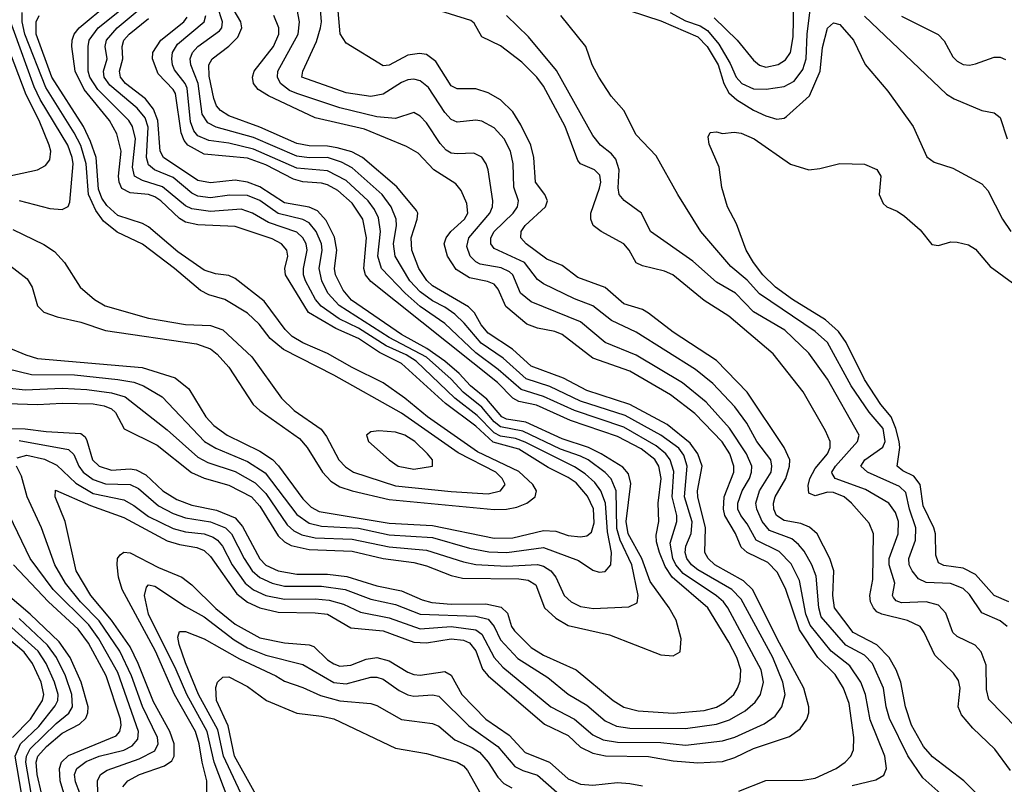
# Model space of a CAD drawing. Header units: inches. Extents: x 1308407 to 1441228, y 959628 to 1036311.
# Tile 262 of 656: x 1361072 to 1364263, y 996579 to 999057. Entities that reach past the tile are written whole.
import ezdxf

# ---------------------------------------------------------------- set-up
doc = ezdxf.new("R2010")
doc.units = ezdxf.units.IN
doc.header["$MEASUREMENT"] = 0
doc.layers.add('B3969', color=7, linetype='Continuous')

msp = doc.modelspace()

# ---------------------------------------------------------------- linework, layer by layer
at = {"layer": 'B3969', "color": 5}
for points, elevation in [([(1361063.7, 997636.3), (1361094.9, 997645.1), (1361152.6, 997632.6), (1361192.5, 997612.5), (1361254.1, 997554.1), (1361310, 997521.3), (1361410, 997500.5), (1361442.4, 997482.4), (1361490, 997446.7), (1361570, 997407.4), (1361610, 997396.9), (1361670, 997389.8), (1361699.1, 997379.1), (1361713.6, 997370), (1361729.5, 997350), (1361760.7, 997290), (1361803, 997230), (1361830, 997208.8), (1361870, 997190.5), (1361930, 997178.4), (1362030, 997179.3), (1362075.1, 997175.1), (1362121.9, 997161.9), (1362176.7, 997136.7), (1362270, 997118.2), (1362370, 997082.4), (1362470, 997089.8), (1362550, 997079.7), (1362570, 997064.9), (1362609.5, 996989.5), (1362637.9, 996957.9), (1362793.7, 996830), (1362870, 996789.4), (1362930, 996738.4), (1362963.1, 996723.1), (1363010, 996714.8), (1363150, 996714), (1363230, 996705.3), (1363350, 996719.2), (1363390, 996731.4), (1363485, 996775), (1363520.2, 996799.8), (1363542.3, 996830), (1363553.2, 996870), (1363545.8, 996910), (1363513.3, 996990), (1363410, 997178.1), (1363380.1, 997210), (1363270, 997273.5), (1363249.1, 997290), (1363234.6, 997310), (1363228.9, 997330), (1363230.8, 997350), (1363248.4, 997391.6), (1363251.1, 997428.9), (1363226.2, 997510), (1363235.6, 997610), (1363224.9, 997644.9), (1363207.9, 997667.9), (1363150.1, 997709.9), (1363033.8, 997773.8), (1362890, 997819.9), (1362790, 997867.3), (1362713.1, 997893.1), (1362639.3, 997959.3), (1362568.2, 998008.2), (1362513.1, 998073.1), (1362481.9, 998101.9), (1362450, 998124.7), (1362410, 998145), (1362370, 998174.6), (1362336.6, 998210), (1362288.6, 998290), (1362283.3, 998330), (1362293.7, 998390), (1362292.5, 998410), (1362276.5, 998450), (1362247.2, 998490), (1362150, 998576.4), (1362115.4, 998595.4), (1362070, 998609.8), (1362010, 998608.4), (1361970, 998614.5), (1361830, 998674.5), (1361708.7, 998708.7), (1361682.2, 998722.2), (1361663.6, 998750), (1361650.7, 998850), (1361626.7, 998910), (1361625, 998930), (1361632.4, 998950), (1361649.5, 998970), (1361719.8, 999020.2), (1361727.2, 999030), (1361729.9, 999050), (1361697.5, 999150)], 3240), ([(1363179.7, 999079.7), (1363230, 999052.8), (1363277.1, 999037.1), (1363301.4, 999021.4), (1363337.6, 998977.6), (1363374.8, 998914.8), (1363394.5, 998870), (1363412.9, 998850), (1363450, 998832.9), (1363491.3, 998831.3), (1363550, 998839.6), (1363582.3, 998857.7), (1363610, 998895), (1363621.1, 998930), (1363624.4, 999010), (1363641.7, 999150)], 3060), ([(1360000, 998908.3), (1360008.1, 998908.1), (1360090, 998888.7), (1360190, 998873.6), (1360270, 998842.9), (1360334, 998794), (1360355.2, 998770), (1360371.5, 998730), (1360390, 998638.5), (1360409.6, 998610), (1360609, 998529), (1360690, 998513.6), (1360770, 998513.8), (1361015.1, 998544.9), (1361129.9, 998570.1), (1361155.9, 998584.1), (1361170, 998602.3), (1361173.3, 998630), (1361167.5, 998650), (1361135.5, 998730), (1361092.7, 998812.7), (1361030, 998978.4), (1360960.8, 999110)], 3480), ([(1361070, 998470.5), (1361170, 998444.8), (1361210, 998441.6), (1361229, 998451), (1361234.9, 998465.1), (1361245.4, 998590), (1361242.7, 998610), (1361227.7, 998650), (1361138.2, 998798.2), (1361118.8, 998838.8), (1361028.8, 999090)], 3460), ([(1361030, 997925.8), (1361110, 997906.4), (1361250, 997905.6), (1361390, 997891), (1361441.7, 997881.7), (1361473, 997870), (1361533.8, 997833.8), (1361670.6, 997690), (1361707.7, 997667.7), (1361810, 997624.8), (1361867.6, 997587.6), (1361970, 997453.3), (1362010, 997425.2), (1362050, 997415.6), (1362170, 997408.4), (1362270, 997387.5), (1362410, 997378.3), (1362530, 997343.7), (1362592.3, 997332.3), (1362650.4, 997329.6), (1362770, 997345.5), (1362883.5, 997303.5), (1362930, 997272.2), (1362950, 997265.8), (1362970, 997268.6), (1362988, 997290), (1362989.9, 997330.1), (1362977, 997397), (1362970.1, 997490.1), (1362955.5, 997530), (1362936.2, 997556.2), (1362904.6, 997584.6), (1362870, 997607.1), (1362710, 997687.6), (1362679.4, 997699.4), (1362630, 997706.7), (1362610, 997717.3), (1362554.3, 997774.3), (1362482.2, 997830), (1362357.2, 997950), (1362324.9, 997970), (1362259.9, 997999.9), (1362170, 998057.3), (1362107.6, 998087.6), (1362048.7, 998128.7), (1362031.2, 998150), (1361998.2, 998210), (1361991.8, 998230), (1361992, 998250), (1362004, 998310), (1362000.1, 998330), (1361990, 998349.4), (1361970, 998368.2), (1361878.9, 998398.9), (1361826.1, 998430), (1361790, 998442.5), (1361690, 998434.8), (1361630, 998443.3), (1361610, 998453.9), (1361535.2, 998515.2), (1361470, 998535.3), (1361444.5, 998550), (1361438.2, 998578.2), (1361447.4, 998670), (1361438.2, 998710), (1361425.5, 998730), (1361325.2, 998830), (1361299.4, 998870), (1361294.3, 998890), (1361293.6, 998970), (1361297.7, 998990), (1361327, 999030), (1361401, 999090)], 3360), ([(1361030, 997863.3), (1361090, 997856.6), (1361210, 997861.9), (1361290, 997858), (1361370, 997847.7), (1361414.2, 997834.2), (1361550, 997727.5), (1361650, 997638.5), (1361681.9, 997621.9), (1361770, 997592.1), (1361835.4, 997555.4), (1361870, 997520.9), (1361939.3, 997419.3), (1361960.5, 997400.5), (1361986.6, 997386.6), (1362030, 997377.3), (1362150, 997373.5), (1362270, 997348.4), (1362390, 997337.9), (1362510, 997299.3), (1362550, 997290.8), (1362650, 997285.9), (1362750, 997291.4), (1362770, 997285.1), (1362793.5, 997270), (1362810.1, 997250), (1362836.8, 997190), (1362859, 997170), (1362890, 997154.9), (1362931.2, 997148.8), (1363045.9, 997154.1), (1363073.2, 997166.8), (1363076, 997190), (1363055.7, 997290), (1363018.2, 997370), (1363007.2, 997407.2), (1363005.4, 997530), (1362988.8, 997568.8), (1362969.3, 997589.3), (1362914.9, 997630), (1362890, 997642.3), (1362825.2, 997665.2), (1362703.2, 997723.2), (1362630, 997737.3), (1362610, 997753.3), (1362570, 997800.6), (1362509.3, 997849.3), (1362470, 997891.6), (1362390, 997962.7), (1362270, 998026.2), (1362107.4, 998130), (1362071.3, 998170), (1362051, 998210), (1362043.2, 998250), (1362052.5, 998310), (1362050.2, 998330), (1362032.8, 998370), (1362010, 998397.8), (1361989.3, 998409.3), (1361910, 998428.3), (1361850, 998470.8), (1361810, 998486.9), (1361752, 998488), (1361690, 998479.3), (1361650, 998484.8), (1361630, 998494.7), (1361570, 998544.7), (1361509.4, 998570), (1361490, 998586.4), (1361483.4, 998610), (1361488.3, 998708.3), (1361478.4, 998738.4), (1361453.4, 998770), (1361364.8, 998844.8), (1361345.7, 998870), (1361343.7, 998890), (1361355.6, 998930), (1361348.8, 998970), (1361353.9, 998990), (1361388.1, 999030), (1361459.6, 999090)], 3340), ([(1361034.6, 997994.6), (1361091.9, 997970), (1361130, 997958.5), (1361469.4, 997929.4), (1361576.2, 997896.2), (1361620.5, 997860.5), (1361675.3, 997770), (1361701.2, 997741.2), (1361744.6, 997710), (1361850, 997657.9), (1361891.1, 997631.1), (1361910.7, 997610.7), (1361990, 997503.7), (1362017, 997477), (1362042.2, 997462.2), (1362270, 997424.9), (1362410, 997417.1), (1362610, 997376.4), (1362670, 997377), (1362770, 997400.6), (1362810, 997399.2), (1362850, 997385.1), (1362890, 997380.1), (1362910, 997383.7), (1362924.8, 997395.2), (1362934.1, 997425.9), (1362931.4, 997471.4), (1362912.3, 997512.3), (1362875.5, 997555.5), (1362850, 997573.2), (1362785.1, 997605.1), (1362690, 997664.8), (1362607.1, 997687.1), (1362550, 997738.9), (1362452.2, 997812.2), (1362310, 997942), (1362238.2, 997978.2), (1362170, 998023), (1362096.3, 998056.3), (1362008, 998108), (1361933.5, 998230), (1361931.7, 998250), (1361941.1, 998290), (1361937.9, 998310), (1361920.7, 998330), (1361890, 998346.3), (1361770, 998386.9), (1361650, 998391.8), (1361610, 998400.3), (1361590, 998412.7), (1361530, 998469.7), (1361510, 998482.5), (1361489.8, 998489.8), (1361430, 998495.3), (1361402.7, 998510), (1361394, 998530), (1361392.8, 998550), (1361401.1, 998630), (1361386.6, 998686.6), (1361362.8, 998730), (1361281.6, 998830), (1361251.9, 998890), (1361241.5, 998970), (1361241.9, 998990), (1361249, 999010), (1361265.4, 999030), (1361360.7, 999110)], 3380), ([(1361406.1, 996570), (1361423, 996590), (1361459.9, 996610), (1361541.1, 996638.9), (1361565, 996655), (1361573.2, 996670), (1361573.3, 996710), (1361558.6, 996750), (1361505.4, 996845.4), (1361456.6, 996970), (1361430, 997024.1), (1361370.1, 997110.1), (1361303, 997190), (1361255.1, 997270), (1361219.7, 997430), (1361187.2, 997510), (1361187.7, 997532.3), (1361302, 997482), (1361410, 997443.2), (1361550, 997367.4), (1361590, 997355.3), (1361646.3, 997346.3), (1361670, 997336.6), (1361690, 997316.9), (1361776.2, 997196.3), (1361810, 997169.3), (1361850, 997150.3), (1361910, 997135.9), (1362030, 997134.6), (1362070, 997130), (1362145.7, 997085.7), (1362250, 997076.4), (1362350, 997039.6), (1362390, 997036.8), (1362470, 997050.2), (1362510, 997045.6), (1362530, 997036.9), (1362550, 997010.6), (1362572.2, 996952.2), (1362590.4, 996930.4), (1362773, 996773), (1362850, 996736.7), (1362890, 996698.7), (1362930, 996679), (1362970.9, 996670.9), (1363110, 996668.4), (1363190, 996654.9), (1363270, 996648.2), (1363350, 996652.7), (1363390, 996664.9), (1363450, 996694.5), (1363566.5, 996733.5), (1363601.3, 996758.7), (1363623.1, 996790), (1363629.5, 996810), (1363629.5, 996830), (1363613.8, 996890), (1363526.9, 997050), (1363448.5, 997208.5), (1363418, 997238), (1363325.1, 997290), (1363302.9, 997310), (1363292.6, 997330), (1363294.9, 997410), (1363269.3, 997510.7), (1363268.8, 997530), (1363283.5, 997610), (1363270.2, 997650), (1363244.6, 997684.6), (1363170, 997745), (1363050, 997809.3), (1362910, 997854.7), (1362834.8, 997894.9), (1362730, 997933.5), (1362668.8, 997988.8), (1362590, 998040.9), (1362567.8, 998067.8), (1362546.1, 998106.1), (1362526.2, 998126.2), (1362410, 998193.8), (1362391.4, 998211.4), (1362365.9, 998250), (1362343.4, 998310), (1362340.4, 998350), (1362360.6, 998410), (1362362.3, 998430), (1362358.4, 998438.4), (1362294.6, 998514.6), (1362182.6, 998610), (1362148.6, 998628.6), (1362101.1, 998641.1), (1362070, 998646.7), (1362010, 998647.4), (1361970, 998655.7), (1361850, 998708.8), (1361750, 998744.8), (1361722.7, 998762.7), (1361710, 998777.7), (1361700.8, 998800.8), (1361685.9, 998874.1), (1361684.7, 998910), (1361695.8, 998930), (1361750, 998970.8), (1361779.6, 999000.4), (1361792.3, 999030), (1361788.5, 999050), (1361753.4, 999110)], 3220), ([(1363770, 996574.3), (1363847.2, 996592.8), (1363872.1, 996607.9), (1363881.1, 996630), (1363876.2, 996670), (1363827.8, 996787.8), (1363813.7, 996870), (1363798.1, 996910), (1363762, 996962), (1363701.9, 997010), (1363634, 997094), (1363620, 997130), (1363599.4, 997239.4), (1363572.7, 997292.7), (1363533.4, 997333.4), (1363459.3, 997370), (1363430, 997422.5), (1363408.7, 997450), (1363399.8, 997470), (1363399.1, 997490), (1363413.2, 997530), (1363436.9, 997570), (1363444.1, 997590), (1363444.8, 997610), (1363427.9, 997650), (1363372.4, 997732.4), (1363296.8, 997816.8), (1363219.8, 997879.8), (1363070, 997969.9), (1362970, 998010.3), (1362890, 998077), (1362730, 998142.3), (1362695, 998170), (1362670, 998229.9), (1362659.3, 998239.3), (1362632, 998252), (1362564.5, 998264.5), (1362550, 998271.8), (1362531.8, 998290), (1362521.5, 998321.5), (1362527.2, 998350), (1362595.7, 998430), (1362604.7, 998450), (1362605.7, 998470), (1362590.3, 998570.3), (1362584.1, 998590), (1362570, 998610.6), (1362543.7, 998623.7), (1362490, 998621.6), (1362470, 998624.3), (1362453.8, 998633.8), (1362434.9, 998654.9), (1362390, 998722.3), (1362370, 998744.5), (1362350, 998755.4), (1362290, 998736.4), (1362230, 998741.9), (1362110, 998771.4), (1361970, 998817.4), (1361946.8, 998826.8), (1361917.1, 998850), (1361908.1, 998870), (1361909, 998890), (1361974.4, 999010), (1361979.4, 999050), (1361971.1, 999090)], 3160), ([(1364076.5, 996530), (1363999.3, 996599.3), (1363950.4, 996670.4), (1363891.4, 996791.4), (1363879.9, 996830), (1363871.7, 996890), (1363835.9, 996970), (1363810, 996997.2), (1363749.9, 997030), (1363670, 997121.8), (1363662, 997150), (1363653.1, 997253.1), (1363639.6, 997290), (1363613.9, 997333.9), (1363596.2, 997356.2), (1363574, 997374), (1363501.6, 997401.6), (1363478.8, 997430), (1363460.5, 997470), (1363457.4, 997490), (1363469.9, 997530), (1363507, 997590), (1363509.9, 997610), (1363506.1, 997630), (1363461.5, 997690), (1363429.1, 997749.1), (1363390, 997802.3), (1363317.9, 997877.9), (1363262.7, 997922.7), (1363070, 998043.4), (1362990, 998081.4), (1362929.2, 998129.2), (1362870, 998152), (1362770, 998200.1), (1362750, 998214.3), (1362708.6, 998270), (1362610, 998315.5), (1362599, 998330), (1362598.9, 998350), (1362610, 998370.1), (1362671.5, 998430), (1362685.9, 998450), (1362689.1, 998470), (1362673.9, 998513.9), (1362671, 998590), (1362662.9, 998630), (1362642.6, 998670), (1362610, 998706.2), (1362570, 998727.3), (1362550, 998731.4), (1362490, 998724.9), (1362470, 998733.3), (1362450, 998755.6), (1362396.5, 998836.5), (1362370, 998858.6), (1362350, 998863.5), (1362330, 998861.3), (1362310, 998853.4), (1362250, 998815.6), (1362210, 998807.2), (1362130, 998819.3), (1361986.6, 998870), (1361989.8, 998890), (1362034.5, 998985.5), (1362046.8, 999030), (1362049.9, 999050), (1362047, 999090)], 3140), ([(1364171.7, 996550), (1364131.6, 996590), (1364030, 996667.2), (1364001.4, 996701.4), (1363962.4, 996770), (1363943.2, 996830), (1363927.3, 996910), (1363912.6, 996950), (1363889.6, 996990), (1363850.1, 997030.1), (1363773.5, 997070), (1363712.6, 997150), (1363707.2, 997190), (1363710.2, 997270.2), (1363697.6, 997310), (1363657, 997390), (1363632.2, 997412.2), (1363603.5, 997423.5), (1363550, 997433.9), (1363524.5, 997450), (1363516, 997470), (1363515.2, 997490), (1363520.4, 997510), (1363554.6, 997570), (1363567.3, 997610), (1363568.1, 997630), (1363550, 997670), (1363430, 997849.9), (1363330, 997951.6), (1363190, 998043.7), (1363110, 998105.9), (1363090, 998117.5), (1363030, 998135.5), (1362970, 998188.2), (1362881.4, 998221.4), (1362830, 998260.1), (1362780.8, 998280.8), (1362713.9, 998330), (1362696.7, 998350), (1362697.4, 998370), (1362710.4, 998390), (1362776.7, 998450), (1362782.9, 998470), (1362773.7, 998490), (1362743.3, 998530), (1362738.5, 998610), (1362728.6, 998650), (1362696.4, 998716.4), (1362670, 998757.5), (1362630, 998796.6), (1362590, 998819.2), (1362550, 998832.4), (1362490, 998832.6), (1362470, 998841.8), (1362421, 998921), (1362390, 998943.6), (1362367.3, 998947.3), (1362330, 998941.5), (1362270, 998909.5), (1362250, 998907.3), (1362130, 998980.6), (1362110.3, 999010.3), (1362102, 999110)], 3120), ([(1364282.9, 996622.9), (1364232.7, 996692.7), (1364160.6, 996760.6), (1364123.9, 996803.9), (1364113.4, 996830), (1364119.9, 996890), (1364114.6, 996914.6), (1364098.6, 996938.6), (1364037.6, 996997.6), (1364003.7, 997070), (1363989.9, 997089.9), (1363949.5, 997109.5), (1363866, 997130), (1363850, 997137.7), (1363839.3, 997150), (1363829.7, 997170), (1363826.9, 997190), (1363837.4, 997242.6), (1363838.8, 997390), (1363824.8, 997424.8), (1363768.2, 997490), (1363743.6, 997510), (1363710, 997524.8), (1363690, 997525.7), (1363650, 997513.4), (1363630, 997522.6), (1363627.1, 997547.1), (1363632.3, 997570), (1363650, 997602), (1363690.2, 997650), (1363698.4, 997670), (1363698.5, 997690), (1363683.9, 997723.9), (1363611.1, 997850), (1363513.5, 997973.5), (1363370, 998095.4), (1363290, 998146.7), (1363189.2, 998229.2), (1363161.8, 998241.8), (1363090, 998258.9), (1363070, 998268.7), (1363047.4, 998310), (1363030.2, 998330.2), (1362956.1, 998370), (1362930.6, 998390), (1362922.7, 998410), (1362923.1, 998430), (1362951, 998511), (1362955.3, 998530), (1362952.6, 998552.6), (1362934.5, 998570), (1362890, 998589.1), (1362880.8, 998600.8), (1362839.4, 998710), (1362770, 998841.5), (1362748.6, 998870), (1362699.4, 998919.4), (1362630, 998971.9), (1362570, 999001.1), (1362544.9, 999044.9), (1362534.3, 999054.3), (1362420.2, 999090)], 3080), ([(1363322.6, 999062.6), (1363397.6, 998990), (1363450, 998925.6), (1363470, 998908.9), (1363490, 998902.7), (1363530, 998911.1), (1363553.6, 998926.4), (1363570.6, 998950), (1363578.5, 999001.5), (1363580.7, 999110)], 3080), ([(1360990, 997732.2), (1361090, 997730.4), (1361158.2, 997721.8), (1361270, 997715.6), (1361284.2, 997704.2), (1361290, 997692.6), (1361308.3, 997630), (1361330, 997609.5), (1361370, 997596.3), (1361430, 997601), (1361450, 997598.1), (1361481.1, 997581.1), (1361535.6, 997530), (1361581.5, 997501.6), (1361630, 997483.5), (1361710, 997466.8), (1361770, 997441.8), (1361794.4, 997414.4), (1361850, 997309.4), (1361870, 997289), (1361909.9, 997269.9), (1361970, 997260.1), (1362070, 997260.1), (1362132.3, 997252.3), (1362230, 997221.4), (1362310, 997205.2), (1362376.4, 997176.4), (1362407.8, 997167.8), (1362470, 997162.8), (1362583.2, 997163.2), (1362632.9, 997152.9), (1362653.3, 997133.3), (1362665.8, 997090), (1362675.4, 997075.4), (1362730, 997021.6), (1362770, 996997.2), (1362875.7, 996950), (1362995.3, 996850), (1363030, 996828.4), (1363076.8, 996816.8), (1363190, 996809), (1363290, 996817.6), (1363330, 996828.6), (1363356.6, 996843.4), (1363386, 996870), (1363398.7, 996890), (1363407.3, 996912.7), (1363409.2, 996950), (1363396, 996990), (1363370, 997038.8), (1363301.7, 997150), (1363186.5, 997250), (1363164.2, 997284.2), (1363145.2, 997330), (1363135.4, 997364.6), (1363134.3, 997385.7), (1363143.3, 997430), (1363141, 997490), (1363151.2, 997570), (1363143.3, 997610), (1363130.9, 997630.9), (1363085.7, 997665.7), (1363010, 997705.4), (1362857.7, 997757.7), (1362747.4, 997807.4), (1362690, 997819.7), (1362670, 997829.7), (1362620.7, 997880.7), (1362210, 998208.1), (1362193.3, 998230), (1362187.7, 998250), (1362195.8, 998350), (1362184, 998410), (1362150, 998461.8), (1362103.3, 998503.3), (1362070, 998521.3), (1362050, 998526.8), (1361990, 998531.2), (1361959.3, 998539.3), (1361870, 998585.9), (1361810, 998607.7), (1361670, 998621.1), (1361617.6, 998650), (1361604.8, 998664.8), (1361595.5, 998690), (1361576.9, 998816.9), (1361570, 998830.9), (1361521, 998881), (1361502.8, 998930), (1361504, 998950), (1361529.6, 998990), (1361603.6, 999050), (1361615, 999065)], 3280), ([(1360994.4, 998294.4), (1361096.4, 998216.4), (1361112.5, 998190), (1361129.7, 998129.7), (1361150, 998108.4), (1361193.4, 998093.4), (1361270, 998076), (1361350, 998049.1), (1361645.6, 998005.6), (1361690, 997990.1), (1361712.1, 997972.1), (1361749.6, 997930), (1361829, 997810), (1361850.1, 997790), (1361979.3, 997699.3), (1362003.4, 997670), (1362053, 997590), (1362080.9, 997560.9), (1362110, 997543), (1362149.5, 997529.5), (1362270, 997501.7), (1362610, 997469.2), (1362650, 997469.8), (1362683.2, 997476.8), (1362715.7, 997490), (1362742.5, 997510), (1362746.9, 997530), (1362734.7, 997550), (1362690, 997592.2), (1362555.9, 997655.9), (1362393.6, 997770), (1362320.5, 997830), (1362250, 997880.2), (1362150, 997929.4), (1362070, 997975.2), (1361990, 998009), (1361955, 998030), (1361932.5, 998052.5), (1361864.6, 998144.6), (1361770, 998218), (1361750, 998227.3), (1361706.8, 998233.2), (1361670, 998245.1), (1361584.7, 998304.7), (1361490, 998385.2), (1361470, 998395.9), (1361390, 998422.5), (1361354.1, 998454.1), (1361337.9, 998477.9), (1361327.3, 998507.3), (1361319.7, 998610), (1361301.7, 998661.7), (1361279.1, 998710), (1361176.7, 998870), (1361125.4, 999010), (1361125.1, 999050), (1361135.4, 999070)], 3420), ([(1361033.1, 997813.1), (1361130, 997809.6), (1361210, 997814.2), (1361310, 997811.8), (1361345.6, 997805.6), (1361370, 997795.6), (1361383.1, 997783.1), (1361410.7, 997730.7), (1361517.3, 997677.3), (1361628.9, 997588.9), (1361670, 997570.6), (1361750, 997548.3), (1361823.3, 997510), (1361850, 997480.3), (1361910, 997383.9), (1361930, 997364.3), (1361952, 997352), (1362010, 997339), (1362150, 997333.9), (1362250, 997310.3), (1362350, 997297), (1362390, 997286.5), (1362470, 997255.2), (1362506.9, 997246.9), (1362690, 997244.4), (1362720.3, 997240.3), (1362744.8, 997224.8), (1362772.7, 997150), (1362810, 997117.3), (1362850, 997093), (1362983.3, 997063.3), (1363150, 996998.1), (1363190, 996994.7), (1363212.5, 997007.5), (1363215.8, 997050), (1363199.1, 997110), (1363177.1, 997150), (1363115.7, 997235.7), (1363088, 997310), (1363043.6, 997390), (1363037.1, 997430), (1363052.9, 997552.9), (1363044.9, 997584.9), (1363026.6, 997606.6), (1362956.3, 997650), (1362915, 997670), (1362830, 997698.5), (1362712.2, 997752.2), (1362650, 997761.5), (1362634.3, 997770), (1362586.4, 997826.4), (1362533.4, 997870), (1362496, 997910), (1362449.7, 997950), (1362391.3, 997991.3), (1362310, 998035.9), (1362147.8, 998147.8), (1362120, 998180), (1362096.1, 998230), (1362092.6, 998250), (1362100.1, 998310), (1362092, 998352), (1362065.7, 998405.7), (1362037.3, 998437.3), (1362010, 998449.5), (1361930, 998463.1), (1361850, 998514.8), (1361810, 998529.7), (1361770, 998536.1), (1361690, 998527.6), (1361650, 998535.8), (1361537.9, 998610), (1361527.7, 998630), (1361520.1, 998730), (1361506.2, 998766.2), (1361480.1, 998800.1), (1361415.4, 998850), (1361398.7, 998870), (1361395.1, 998890), (1361406.6, 998930), (1361404.1, 998970), (1361410.2, 998990), (1361426.9, 999010), (1361490, 999060.5)], 3320), ([(1361050, 998376.9), (1361150, 998328.1), (1361185.1, 998305.1), (1361217.1, 998270), (1361268.4, 998190), (1361314.5, 998150), (1361349.2, 998129.2), (1361490, 998089.1), (1361610, 998068.5), (1361690, 998065.3), (1361730, 998051.8), (1361824.2, 997964.2), (1361920.4, 997830), (1361961.9, 997790), (1362049.2, 997729.2), (1362066.2, 997706.1), (1362106, 997630), (1362127.5, 997607.5), (1362154.3, 997590), (1362290, 997545.4), (1362470, 997527), (1362590, 997519.9), (1362629.8, 997530), (1362645, 997550), (1362635.9, 997570), (1362615.5, 997590), (1362493.3, 997653.3), (1362310, 997781.1), (1362090, 997905), (1361927.6, 997987.6), (1361883.8, 998023.8), (1361848.1, 998070), (1361810, 998105.3), (1361736.8, 998150), (1361684.6, 998164.6), (1361658.5, 998178.5), (1361573.9, 998250), (1361470, 998329), (1361388.5, 998368.5), (1361343.9, 998403.9), (1361318.5, 998438.5), (1361295.1, 998490), (1361287.1, 998590), (1361270, 998649), (1361248.7, 998690), (1361156.4, 998836.4), (1361088.8, 999010), (1361080.2, 999050), (1361080.3, 999079.7)], 3440), ([(1361070, 997692.8), (1361230, 997663.7), (1361247.1, 997647.1), (1361263.5, 997610), (1361277.6, 997590), (1361310, 997566), (1361350, 997552), (1361430.2, 997550.2), (1361457.1, 997537.1), (1361521.5, 997481.5), (1361570, 997456.2), (1361610, 997442), (1361690, 997429.4), (1361738.7, 997410), (1361758.6, 997390), (1361799.1, 997310), (1361825.3, 997270), (1361850, 997249), (1361890, 997230.3), (1361930, 997221.2), (1362050, 997220.9), (1362127.1, 997210), (1362210, 997179.1), (1362290, 997160.9), (1362370.2, 997130.2), (1362550, 997123.9), (1362590, 997113.6), (1362610, 997090.1), (1362630, 997046.8), (1362686.4, 996986.4), (1362784.2, 996924.2), (1362850, 996871), (1362910, 996834.6), (1362970, 996783.9), (1363006.6, 996766.6), (1363050, 996760.8), (1363230, 996759.4), (1363330, 996772.9), (1363372.7, 996787.3), (1363423.3, 996816.7), (1363455.1, 996844.9), (1363472.5, 996870), (1363482.6, 996910), (1363474.8, 996950), (1363367.4, 997150), (1363353.3, 997170), (1363330, 997189.9), (1363222.2, 997262.2), (1363198.7, 997290), (1363188.5, 997310), (1363180.2, 997359.8), (1363201.9, 997430), (1363201.8, 997450), (1363186.2, 997510), (1363191.8, 997591.8), (1363180.3, 997630), (1363165.8, 997650), (1363135, 997675), (1363030, 997736), (1362870, 997789.6), (1362770, 997835.5), (1362697.7, 997857.7), (1362623.3, 997923.3), (1362550, 997976.8), (1362450, 998071.9), (1362370, 998127.2), (1362321, 998170), (1362244.9, 998250), (1362232.6, 998290), (1362241.9, 998370), (1362234.8, 998414.8), (1362222, 998442), (1362201.3, 998470), (1362130, 998536), (1362070, 998566.9), (1361970, 998575.6), (1361830, 998637.1), (1361750, 998656.6), (1361685.5, 998665.5), (1361650, 998680.2), (1361636.4, 998696.4), (1361625.7, 998725.7), (1361614.5, 998834.5), (1361608.4, 998850), (1361574.3, 998894.3), (1361567, 998910), (1361565.2, 998930), (1361567.8, 998950), (1361583.1, 998976.9), (1361670.3, 999049.7), (1361675.1, 999070)], 3260), ([(1363403.2, 996556.8), (1363490, 996590.6), (1363610, 996591.7), (1363650, 996598.7), (1363718.5, 996630), (1363747.4, 996650), (1363765.9, 996670), (1363774.4, 996690), (1363775.7, 996730), (1363760.1, 996840.1), (1363742.3, 996890), (1363714.9, 996934.9), (1363658.2, 996990), (1363598.9, 997078.9), (1363553.4, 997213.4), (1363526.6, 997266.6), (1363497.1, 997297.1), (1363429.6, 997329.6), (1363410, 997347.2), (1363391.4, 997391.4), (1363357.6, 997450), (1363352.5, 997470), (1363355.4, 997510), (1363386.9, 997590), (1363387, 997610), (1363374, 997650), (1363348.6, 997688.6), (1363259.9, 997779.9), (1363180.8, 997840.8), (1363050, 997917.3), (1362930, 997959.6), (1362830, 998036.1), (1362806.2, 998046.2), (1362750, 998056.5), (1362715.3, 998070), (1362647.1, 998127.1), (1362623.2, 998183.2), (1362610, 998199.3), (1362588.4, 998208.4), (1362530, 998220.1), (1362486.9, 998246.9), (1362458.4, 998290), (1362448.3, 998330), (1362454.1, 998350), (1362469.5, 998370), (1362513.8, 998410), (1362524.7, 998430), (1362521.4, 998461.4), (1362502.9, 998502.9), (1362485.1, 998525.1), (1362413.9, 998570), (1362363.6, 998623.6), (1362325.7, 998645.7), (1362190, 998701.5), (1362030, 998738.8), (1361878, 998810), (1361845.4, 998830), (1361829.9, 998850), (1361826.1, 998870), (1361832.3, 998890), (1361894.7, 998970), (1361912.1, 999010), (1361912.3, 999030), (1361895.3, 999070)], 3180), ([(1364302, 996762), (1364213.3, 996853.2), (1364205.4, 996885.4), (1364204.6, 996964.6), (1364188.3, 997008.2), (1364168.7, 997030), (1364110, 997057.2), (1364096.3, 997070), (1364073.6, 997133.6), (1364050, 997159.6), (1364010, 997169.9), (1363930, 997166.9), (1363913.1, 997173.1), (1363903.9, 997183.9), (1363900.8, 997190), (1363908.5, 997230), (1363889.7, 997289.7), (1363889.4, 997310), (1363919.4, 997390), (1363920.5, 997430), (1363910, 997459.9), (1363889.2, 997490), (1363813.6, 997533.6), (1363715, 997570), (1363705.4, 997585.4), (1363703.9, 997590), (1363716.4, 997610), (1363787.8, 997690), (1363792.9, 997710), (1363690, 997891.2), (1363630, 997976.3), (1363551.5, 998050), (1363450.2, 998110.2), (1363392.1, 998170), (1363330, 998205.6), (1363254.1, 998274.1), (1363115.9, 998370), (1363087.8, 998430), (1363030.9, 998470.9), (1363014.6, 998490), (1363011.4, 998511.4), (1363014.6, 998570), (1363004.4, 998604.4), (1362990, 998622.1), (1362953.9, 998650), (1362930, 998681), (1362812.1, 998892.1), (1362720.9, 999000.9), (1362649.9, 999070)], 3060), ([(1364271.8, 997090), (1364250, 997108), (1364190, 997134.6), (1364150, 997194.1), (1364130, 997213.3), (1364089.1, 997229.1), (1364010, 997232.7), (1363984.7, 997244.7), (1363964.2, 997270), (1363955.2, 997290), (1363953.9, 997310), (1363975.5, 997370), (1363976.8, 997410), (1363956.3, 997470), (1363944.2, 997524.2), (1363923.3, 997543.3), (1363819.8, 997590), (1363798.3, 997610), (1363811.1, 997630), (1363869.2, 997670.8), (1363876.7, 997690), (1363870, 997731.3), (1363824.7, 997784.7), (1363766.9, 997870), (1363689.6, 998010), (1363650, 998046), (1363470, 998168.3), (1363430, 998212.6), (1363377, 998257), (1363279.2, 998370), (1363204.5, 998490), (1363134.9, 998614.9), (1363070, 998683), (1363030, 998762.6), (1362989.2, 998809.2), (1362948.7, 998870), (1362927.6, 998910), (1362906.9, 998970), (1362826, 999070)], 3040), ([(1363046.8, 999086.8), (1363150, 999053.1), (1363270, 999000.8), (1363300.5, 998970), (1363336, 998910), (1363353.6, 998850), (1363370, 998819.9), (1363396.6, 998796.6), (1363450, 998763.8), (1363490, 998744.8), (1363526, 998734), (1363550, 998737.2), (1363557.5, 998742.5), (1363631.9, 998810), (1363666.1, 998890), (1363673.6, 998966.4), (1363690, 999028.7), (1363710, 999047), (1363730, 999041.1), (1363774.8, 998990), (1363811.6, 998911.6), (1363885.3, 998825.3), (1363968, 998710), (1364012.1, 998612.1), (1364035.3, 998595.3), (1364095.9, 998575.9), (1364190, 998524.7), (1364210, 998502.8), (1364257.7, 998410), (1364284.1, 998370)], 3040), ([(1363810, 999068.4), (1364075.6, 998815.6), (1364100.2, 998800.2), (1364190, 998762), (1364230, 998754.4), (1364250, 998739.5), (1364272.8, 998670)], 3060), ([(1363930, 999068), (1364048.8, 999008.8), (1364067.6, 998987.6), (1364096.6, 998936.6), (1364110, 998922.5), (1364130, 998911.4), (1364150, 998909.6), (1364170, 998914.1), (1364230, 998934.7), (1364250, 998935.1), (1364267.3, 998927.3)], 3080), ([(1364277.9, 997170), (1364230.2, 997190.2), (1364170, 997258.2), (1364130, 997279.4), (1364067.4, 997287.4), (1364050, 997295.8), (1364041, 997321), (1364040.1, 997390), (1364034.9, 997410), (1364000.6, 997480.6), (1363990.5, 997550.5), (1363970, 997577.7), (1363934.4, 997594.4), (1363916, 997610), (1363924.5, 997670), (1363922.4, 997690), (1363911.9, 997731.9), (1363896, 997770), (1363863.4, 997810), (1363810.2, 997890), (1363750.6, 998010.6), (1363725.9, 998045.9), (1363683.9, 998083.9), (1363577, 998150), (1363522, 998190), (1363480.5, 998230), (1363450.4, 998270), (1363426.4, 998310), (1363395, 998395), (1363365.8, 998450), (1363347.2, 998512.8), (1363338.5, 998578.5), (1363306.3, 998653.7), (1363303.5, 998676.5), (1363310, 998690.6), (1363330, 998693), (1363350, 998688), (1363387.6, 998692.4), (1363410, 998688.7), (1363452.7, 998670), (1363570, 998588.8), (1363629.5, 998570.5), (1363665.6, 998574.4), (1363730, 998590.5), (1363810, 998588), (1363850, 998570.7), (1363863, 998550), (1363857.7, 998490), (1363870, 998461.3), (1363882.4, 998450), (1363915.9, 998435.9), (1363939.8, 998419.8), (1363990, 998375.3), (1364028.4, 998328.4), (1364050, 998324.9), (1364090, 998336.2), (1364110, 998335.2), (1364147.5, 998327.5), (1364170, 998312.9), (1364217, 998257), (1364390.2, 998130)], 3020), ([(1361325.6, 996550), (1361323.9, 996590), (1361334.2, 996610), (1361355.4, 996624.7), (1361459.3, 996660.7), (1361510, 996687.2), (1361521, 996710), (1361518.3, 996730), (1361470.3, 996830.3), (1361434.7, 996930), (1361397.1, 997010), (1361330, 997108.3), (1361269, 997170), (1361220.1, 997230), (1361185.8, 997290), (1361143.1, 997410), (1361096.3, 997510), (1361077.5, 997577.5), (1361061.6, 997610)], 3240), ([(1361266.9, 996550), (1361253, 996587), (1361249.9, 996610), (1361257.8, 996630), (1361287.4, 996652.6), (1361330, 996669.8), (1361410, 996689.6), (1361436.4, 996703.6), (1361455, 996725), (1361457.1, 996750), (1361390, 996941.1), (1361328.9, 997050), (1361295.7, 997095.7), (1361180.6, 997210), (1361105.7, 997310), (1361039.2, 997450)], 3260), ([(1361678.7, 996550), (1361678.7, 996590), (1361663.1, 996650), (1361654.1, 996710), (1361641.8, 996750), (1361573.8, 996870), (1361512.7, 997010), (1361404.6, 997210), (1361392.5, 997250), (1361387.8, 997290), (1361389.4, 997310), (1361397.7, 997322.3), (1361409.4, 997330.6), (1361430, 997328.9), (1361521.5, 997281.5), (1361597.5, 997250), (1361630, 997225.3), (1361708.1, 997148.1), (1361770, 997097.5), (1361850, 997052.8), (1361930, 997037), (1362010, 997030.1), (1362025.1, 997025.1), (1362070, 996981.9), (1362090, 996968.5), (1362110, 996961.9), (1362144.9, 996964.9), (1362195.4, 996984.6), (1362230, 996990), (1362270, 996978.2), (1362330, 996942.2), (1362350, 996934.8), (1362370, 996932.5), (1362450, 996944.6), (1362470, 996932), (1362504.9, 996870), (1362582.4, 996790), (1362658.1, 996738.1), (1362710, 996681.1), (1362789.1, 996650), (1362850, 996596.5), (1362890, 996578.8), (1362930, 996575.9), (1363010, 996583.9), (1363050, 996581.5), (1363090, 996573.9)], 3180), ([(1361215.4, 996550), (1361203.4, 996590), (1361200.9, 996630), (1361207.3, 996650), (1361230, 996672.2), (1361384.6, 996735.4), (1361397.2, 996750), (1361401.3, 996770), (1361398.4, 996790), (1361352.3, 996930), (1361295.6, 997035.6), (1361261.2, 997081.2), (1361165.1, 997170), (1361051.6, 997290)], 3280), ([(1361142.4, 996550), (1361128.7, 996610), (1361125.6, 996650), (1361131.5, 996670), (1361158.9, 996701.1), (1361210, 996744.4), (1361266.1, 996773.9), (1361286.6, 996793.4), (1361293.4, 996810), (1361293.9, 996830), (1361271.5, 996910), (1361235.3, 996990), (1361200.6, 997040.6), (1361105.9, 997130), (1360987.5, 997230)], 3320), ([(1361748.1, 996530), (1361702.3, 996650), (1361679.6, 996750), (1361613.5, 996870), (1361579.1, 996950), (1361489.9, 997130.1), (1361476.2, 997190), (1361482.6, 997217.4), (1361490, 997225.4), (1361510, 997220.7), (1361610, 997154.4), (1361670, 997121.6), (1361767.2, 997047.2), (1361810, 997021.2), (1361870, 996997.4), (1361990, 996966.4), (1362090, 996908.1), (1362130, 996903.7), (1362210, 996925.9), (1362230, 996926), (1362250, 996919.4), (1362302.1, 996882.1), (1362330, 996868.2), (1362350, 996863.8), (1362410, 996868.3), (1362430, 996864.5), (1362528, 996768), (1362621.5, 996701.5), (1362676.4, 996636.4), (1362702.9, 996622.9), (1362750, 996608.6), (1362813.4, 996553.4)], 3160), ([(1361109.5, 996550), (1361091.8, 996650), (1361094.4, 996670), (1361106.4, 996693.6), (1361190, 996775.1), (1361231.2, 996808.8), (1361243.4, 996830), (1361241.2, 996870), (1361220.3, 996930), (1361191.5, 996990), (1361161.9, 997030), (1361070, 997115.4)], 3340), ([(1361077.8, 996550), (1361057.5, 996670), (1361075, 996710), (1361133.7, 996766.3), (1361187.6, 996832.4), (1361195.7, 996850), (1361196.5, 996870), (1361185.2, 996910), (1361158.1, 996970), (1361131.9, 997010), (1361047, 997087)], 3360), ([(1361048.4, 996730), (1361107.7, 996790), (1361146.2, 996850), (1361150.4, 996870), (1361142, 996910), (1361114, 996970), (1361086.5, 997006.5), (1361022.3, 997062.3)], 3380), ([(1361788.8, 996550), (1361733, 996670), (1361714.6, 996754.6), (1361651.6, 996870), (1361610, 996971.9), (1361588.7, 997031.3), (1361584.9, 997055.1), (1361590, 997073.7), (1361610, 997073.4), (1361670, 997050.5), (1361785, 996985), (1361902.2, 996930), (1361930, 996912.8), (1361990, 996892.7), (1362046.5, 996866.5), (1362110, 996849.5), (1362210, 996840.3), (1362230, 996833.8), (1362310, 996788.6), (1362410, 996775.1), (1362430, 996766.9), (1362482.8, 996722.8), (1362538.2, 996698.2), (1362562.2, 996682.2), (1362590, 996650.6), (1362621.3, 996601.3), (1362641.4, 996581.4), (1362667.2, 996567.2)], 3140), ([(1361880.1, 996470), (1361768.7, 996670), (1361748.1, 996768.1), (1361709.6, 996850), (1361708, 996892), (1361713.7, 996910), (1361730, 996925.3), (1361750, 996926.5), (1361810, 996895.4), (1361872.4, 996850), (1361970, 996808.8), (1362050, 996799.7), (1362090, 996790.4), (1362290, 996695.2), (1362390, 996678.1), (1362490.3, 996650.3), (1362510, 996638.6), (1362523.8, 996623.8), (1362566.8, 996546.8)], 3120)]:
    msp.add_lwpolyline(points, dxfattribs=dict(at, elevation=elevation))
at = {"layer": 'B3969', "color": 5, "elevation": 3460}
msp.add_lwpolyline([(1362236.3, 997723.7), (1362210, 997721.3), (1362196.4, 997710), (1362202.6, 997690), (1362269.3, 997630), (1362299.1, 997610), (1362350, 997600.1), (1362410, 997609.3), (1362409.8, 997630), (1362394.1, 997650), (1362353, 997690), (1362319.8, 997710), (1362290, 997719.6)], close=True, dxfattribs=at)

doc.saveas('drawing.dxf')
